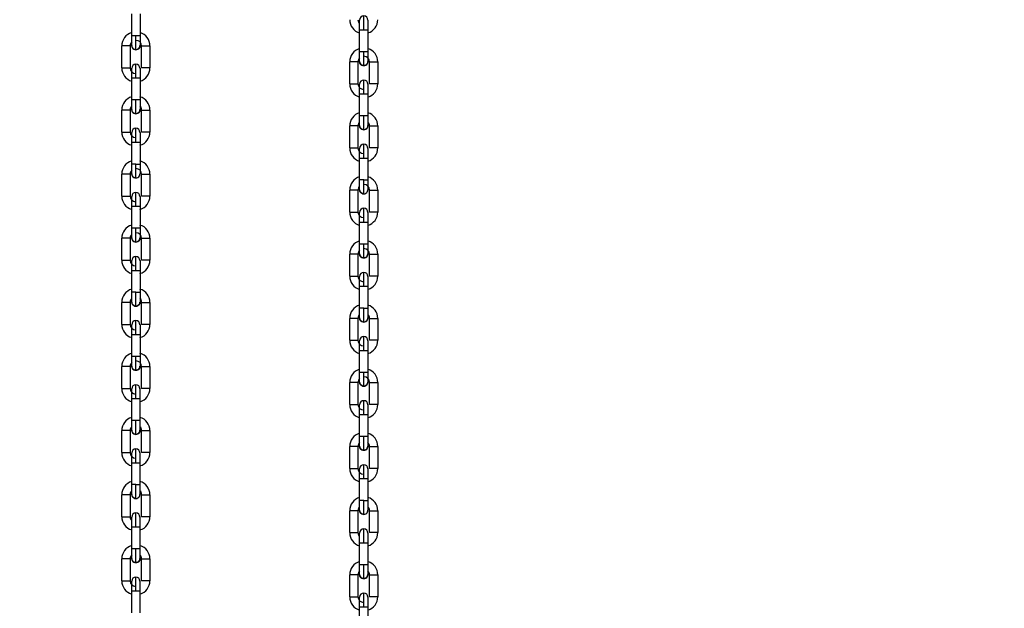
# Model space of a CAD drawing. Header units: inches. Extents: x 170 to 288, y 234 to 248.
# Tile 438 of 480: x 260.244 to 260.869, y 242.072 to 242.446. Entities that reach past the tile are written whole.
import ezdxf

# ---------------------------------------------------------------- set-up
doc = ezdxf.new("R2010")
doc.units = ezdxf.units.IN
doc.header["$LTSCALE"] = 0.25
doc.header["$MEASUREMENT"] = 0
doc.layers.add('ANNOTATIONS', color=1, linetype='Continuous')
doc.layers.add('STANDARD Z GUIDE MOTOR RH', color=7, linetype='Continuous')
doc.styles.add('ARIAL', font='arial.ttf', dxfattribs={"height": 0.09375})
doc.dimstyles.new('STANDARD$0', dxfattribs={"dimtxt": 0.09375, "dimasz": 0.09375, "dimexe": 0.03125, "dimexo": 0.046875, "dimgap": 0.09, "dimtad": 0, "dimtih": 1, "dimtoh": 1, "dimdec": 4, "dimzin": 0, "dimdsep": 46, "dimtxsty": 'ARIAL', "dimcen": 0.09, "dimadec": 0, "dimazin": 0, "dimtfac": 1, "dimtdec": 4, "dimtofl": 0, "dimtmove": 0, "dimatfit": 1, "dimfxl": 1, "dimtolj": 1, "dimtzin": 0, "dimarcsym": 0})

# ---------------------------------------------------------------- blocks, each defined once
blk = doc.blocks.new('*D44')
at = {"layer": 'ANNOTATIONS', "color": 0, "lineweight": -2, "transparency": 16777216}
for p, q in [((259.66628, 244.17528), (261.38122, 244.17528)), ((261.34997, 244.08153), (261.34997, 242.39055)), ((261.34997, 240.2647), (261.34997, 241.95569)), ((260.07253, 240.17095), (261.38122, 240.17095))]:
    blk.add_line(p, q, dxfattribs=at)
at = {"layer": 'ANNOTATIONS', "color": 0, "transparency": 16777216}
for points in [[(261.33434, 244.08153), (261.36559, 244.08153), (261.34997, 244.17528)], [(261.33434, 240.2647), (261.36559, 240.2647), (261.34997, 240.17095)]]:
    blk.add_solid(points, dxfattribs=at)
at = {"layer": 'defpoints', "color": 0, "transparency": 16777216}
for p in [(259.6194, 244.17528), (261.34997, 244.17528), (260.02565, 240.17095)]:
    blk.add_point(p, dxfattribs=at)
at = {"layer": 'ANNOTATIONS', "color": 0, "transparency": 16777216, "insert": (261.34997, 242.17312), "char_height": 0.09375, "attachment_point": 5, "style": 'ARIAL'}
blk.add_mtext('\\A1;OPENING \\PHEIGHT', dxfattribs=at)

msp = doc.modelspace()

# ---------------------------------------------------------------- linework, layer by layer
at = {"layer": 'STANDARD Z GUIDE MOTOR RH'}
for p, q in [((260.31517, 242.43546), (260.31517, 242.44937)), ((260.32042, 242.44937), (260.32042, 242.43546)), ((260.32042, 242.43546), (260.31517, 242.43546)), ((260.45976, 242.42535), (260.45976, 242.43926)), ((260.46239, 242.43926), (260.46501, 242.43926)), ((260.46501, 242.43926), (260.46501, 242.42535)), ((260.30887, 242.41513), (260.30887, 242.42904)), ((260.31412, 242.42904), (260.31412, 242.41513)), ((260.32147, 242.41513), (260.32147, 242.42904)), ((260.32672, 242.42904), (260.32672, 242.41512)), ((260.46501, 242.42535), (260.45976, 242.42535)), ((260.45346, 242.40502), (260.45346, 242.41893)), ((260.45871, 242.41893), (260.45871, 242.40502)), ((260.46606, 242.40502), (260.46606, 242.41893)), ((260.47131, 242.41893), (260.47131, 242.40502)), ((260.30887, 242.41513), (260.31412, 242.41513)), ((260.31517, 242.39479), (260.31517, 242.40871)), ((260.31517, 242.40871), (260.31965, 242.40871)), ((260.32042, 242.40871), (260.32042, 242.39479)), ((260.45346, 242.40502), (260.45871, 242.40502)), ((260.45976, 242.38469), (260.45976, 242.3986)), ((260.45976, 242.3986), (260.46424, 242.3986)), ((260.46501, 242.3986), (260.46501, 242.38469)), ((260.31779, 242.39479), (260.31517, 242.39479)), ((260.30887, 242.37446), (260.30887, 242.38837)), ((260.31412, 242.38837), (260.31412, 242.37446)), ((260.32147, 242.37446), (260.32147, 242.38837)), ((260.32147, 242.38837), (260.32672, 242.38837)), ((260.32672, 242.38837), (260.32672, 242.37446)), ((260.46239, 242.38469), (260.45976, 242.38469)), ((260.45346, 242.36436), (260.45346, 242.37827)), ((260.45871, 242.37827), (260.45871, 242.36436)), ((260.46606, 242.36436), (260.46606, 242.37827)), ((260.46606, 242.37827), (260.47131, 242.37827)), ((260.47131, 242.37827), (260.47131, 242.36436)), ((260.31517, 242.35413), (260.31517, 242.36804)), ((260.31517, 242.36804), (260.32042, 242.36804)), ((260.32042, 242.36804), (260.32042, 242.35413)), ((260.31779, 242.35413), (260.31517, 242.35413)), ((260.31779, 242.35413), (260.32042, 242.35413)), ((260.45976, 242.34403), (260.45976, 242.35794)), ((260.45976, 242.35794), (260.46501, 242.35794)), ((260.46501, 242.35794), (260.46501, 242.34403)), ((260.30887, 242.3338), (260.30887, 242.34771)), ((260.31412, 242.34771), (260.30887, 242.34771)), ((260.31412, 242.34771), (260.31412, 242.3338)), ((260.32147, 242.3338), (260.32147, 242.34771)), ((260.32672, 242.34771), (260.32672, 242.3338)), ((260.46238, 242.34403), (260.45976, 242.34403)), ((260.46238, 242.34403), (260.46501, 242.34403)), ((260.45346, 242.3237), (260.45346, 242.33761)), ((260.45871, 242.33761), (260.45346, 242.33761)), ((260.45871, 242.33761), (260.45871, 242.3237)), ((260.46606, 242.3237), (260.46606, 242.33761)), ((260.47131, 242.33761), (260.47131, 242.3237)), ((260.32042, 242.32974), (260.32042, 242.32859)), ((260.32672, 242.3338), (260.32147, 242.3338)), ((260.31517, 242.31347), (260.31517, 242.32738)), ((260.31517, 242.32738), (260.3188, 242.32738)), ((260.32042, 242.32738), (260.32042, 242.31347)), ((260.47131, 242.3237), (260.46606, 242.3237)), ((260.45976, 242.30336), (260.45976, 242.31728)), ((260.45976, 242.31728), (260.46339, 242.31728)), ((260.46501, 242.31964), (260.46501, 242.31848)), ((260.46501, 242.31728), (260.46501, 242.30336)), ((260.32042, 242.31347), (260.31779, 242.31347)), ((260.30887, 242.29314), (260.30887, 242.30705)), ((260.31412, 242.30705), (260.31412, 242.29314)), ((260.32147, 242.29314), (260.32147, 242.30705)), ((260.32672, 242.30705), (260.32672, 242.29314)), ((260.46501, 242.30336), (260.46238, 242.30336)), ((260.45346, 242.28303), (260.45346, 242.29694)), ((260.45871, 242.29694), (260.45871, 242.28303)), ((260.46606, 242.28303), (260.46606, 242.29694)), ((260.47131, 242.29694), (260.47131, 242.28303)), ((260.31517, 242.27281), (260.31517, 242.28672)), ((260.31517, 242.28672), (260.32042, 242.28672)), ((260.32042, 242.28672), (260.32042, 242.27281)), ((260.31779, 242.27281), (260.31517, 242.27281)), ((260.45976, 242.2627), (260.45976, 242.27661)), ((260.45976, 242.27661), (260.46501, 242.27661)), ((260.46501, 242.27661), (260.46501, 242.2627)), ((260.30887, 242.25248), (260.30887, 242.26639)), ((260.31412, 242.26639), (260.31412, 242.25248)), ((260.32147, 242.25248), (260.32147, 242.26639)), ((260.32672, 242.26639), (260.32671, 242.25248)), ((260.46238, 242.2627), (260.45976, 242.2627)), ((260.45346, 242.24237), (260.45346, 242.25628)), ((260.45871, 242.25628), (260.45871, 242.24237)), ((260.46606, 242.24237), (260.46606, 242.25628)), ((260.47131, 242.25628), (260.47131, 242.24237)), ((260.32671, 242.25248), (260.32147, 242.25248)), ((260.31517, 242.23215), (260.31517, 242.24606)), ((260.31517, 242.24606), (260.31779, 242.24606)), ((260.32042, 242.24606), (260.32042, 242.23215)), ((260.47131, 242.24237), (260.46606, 242.24237)), ((260.45976, 242.22204), (260.45976, 242.23595)), ((260.45976, 242.23595), (260.46238, 242.23595)), ((260.46501, 242.23595), (260.46501, 242.22204)), ((260.32042, 242.23215), (260.31517, 242.23215)), ((260.30887, 242.21182), (260.30887, 242.22573)), ((260.31412, 242.22573), (260.31412, 242.21182)), ((260.32146, 242.21182), (260.32146, 242.22573)), ((260.32671, 242.22573), (260.32671, 242.21182)), ((260.46501, 242.22204), (260.45976, 242.22204)), ((260.30887, 242.21182), (260.31412, 242.21182)), ((260.45346, 242.20171), (260.45346, 242.21562)), ((260.45871, 242.21562), (260.45871, 242.20171)), ((260.46606, 242.20171), (260.46606, 242.21562)), ((260.47131, 242.21562), (260.47131, 242.20171)), ((260.31516, 242.19149), (260.31517, 242.2054)), ((260.31517, 242.2054), (260.31965, 242.2054)), ((260.32041, 242.2054), (260.32041, 242.19149)), ((260.45346, 242.20171), (260.45871, 242.20171)), ((260.31879, 242.19149), (260.31516, 242.19149)), ((260.45976, 242.18138), (260.45976, 242.19529)), ((260.45976, 242.19529), (260.46424, 242.19529)), ((260.46501, 242.19529), (260.46501, 242.18138)), ((260.30887, 242.17116), (260.30887, 242.18507)), ((260.31412, 242.18507), (260.31411, 242.17116)), ((260.32146, 242.17116), (260.32146, 242.18507)), ((260.32146, 242.18507), (260.32671, 242.18507)), ((260.32671, 242.18507), (260.32671, 242.17116)), ((260.46339, 242.18138), (260.45976, 242.18138)), ((260.45346, 242.16105), (260.45346, 242.17496)), ((260.45871, 242.17496), (260.45871, 242.16105)), ((260.46606, 242.16105), (260.46606, 242.17496)), ((260.46606, 242.17496), (260.4713, 242.17496)), ((260.4713, 242.17496), (260.4713, 242.16105)), ((260.31516, 242.15083), (260.31516, 242.16474)), ((260.31516, 242.16474), (260.32041, 242.16474)), ((260.32041, 242.16474), (260.32041, 242.15083)), ((260.45976, 242.14072), (260.45976, 242.15463)), ((260.45976, 242.15463), (260.46501, 242.15463)), ((260.46501, 242.15463), (260.465, 242.14072)), ((260.31779, 242.15083), (260.31516, 242.15083)), ((260.31779, 242.15083), (260.32041, 242.15083)), ((260.30886, 242.1305), (260.30886, 242.14441)), ((260.31411, 242.14441), (260.30886, 242.14441)), ((260.31411, 242.14441), (260.31411, 242.1305)), ((260.32146, 242.1305), (260.32146, 242.14441)), ((260.32671, 242.14441), (260.32671, 242.1305)), ((260.46238, 242.14072), (260.45976, 242.14072)), ((260.46238, 242.14072), (260.465, 242.14072)), ((260.45346, 242.12039), (260.45346, 242.1343)), ((260.45871, 242.1343), (260.45346, 242.1343)), ((260.45871, 242.1343), (260.45871, 242.12039)), ((260.46605, 242.12039), (260.46605, 242.1343)), ((260.4713, 242.1343), (260.4713, 242.12039)), ((260.31516, 242.11016), (260.31516, 242.12408)), ((260.31516, 242.12408), (260.31879, 242.12408)), ((260.32041, 242.12408), (260.32041, 242.11016)), ((260.32041, 242.11016), (260.31779, 242.11016)), ((260.45975, 242.10006), (260.45976, 242.11397)), ((260.45976, 242.11397), (260.46338, 242.11397)), ((260.465, 242.11397), (260.465, 242.10006)), ((260.30886, 242.08983), (260.30886, 242.10374)), ((260.31411, 242.10374), (260.31411, 242.08983)), ((260.32146, 242.08983), (260.32146, 242.10374)), ((260.32671, 242.10374), (260.32671, 242.08983)), ((260.465, 242.10006), (260.46238, 242.10006)), ((260.45346, 242.07973), (260.45346, 242.09364)), ((260.4587, 242.09364), (260.4587, 242.07973)), ((260.46605, 242.07973), (260.46605, 242.09364)), ((260.4713, 242.09364), (260.4713, 242.07973)), ((260.31516, 242.0695), (260.31516, 242.08341)), ((260.31516, 242.08341), (260.32041, 242.08341)), ((260.32041, 242.08341), (260.32041, 242.0695)), ((260.45975, 242.0594), (260.45975, 242.07331)), ((260.45975, 242.07331), (260.465, 242.07331)), ((260.465, 242.07331), (260.465, 242.0594))]:
    msp.add_line(p, q, dxfattribs=at)
at = {"layer": 'STANDARD Z GUIDE MOTOR RH', "flags": 128}
for points in [[(260.46239, 242.43926), (260.46239, 242.44098), (260.46239, 242.44262), (260.46239, 242.44414), (260.46239, 242.44657), (260.46239, 242.44738), (260.46239, 242.44805)], [(260.45976, 242.44531), (260.45976, 242.44543)], [(260.45976, 242.44162), (260.45976, 242.44496), (260.45976, 242.44531)], [(260.45976, 242.43926), (260.45976, 242.44046), (260.45976, 242.44162)], [(260.46501, 242.44543), (260.46501, 242.44269)], [(260.46501, 242.44269), (260.46501, 242.44162)], [(260.46501, 242.44162), (260.46501, 242.43926)], [(260.31517, 242.42929), (260.31517, 242.43203), (260.31517, 242.4331), (260.31517, 242.43546)], [(260.31779, 242.42666), (260.31779, 242.42683), (260.31779, 242.42924), (260.31779, 242.43057), (260.31779, 242.43374), (260.31779, 242.43546)], [(260.32042, 242.43546), (260.32042, 242.4331), (260.32042, 242.43203), (260.32042, 242.42929)], [(260.45976, 242.43926), (260.46138, 242.43926), (260.46239, 242.43926)], [(260.31412, 242.42904), (260.3115, 242.42904), (260.31049, 242.42904), (260.30907, 242.42904), (260.30887, 242.42904)], [(260.31779, 242.42666), (260.31679, 242.42686), (260.31594, 242.42743), (260.31537, 242.42828), (260.31517, 242.42929)], [(260.32042, 242.42929), (260.32022, 242.42828), (260.31965, 242.42743), (260.3188, 242.42686), (260.31779, 242.42666)], [(260.32147, 242.42904), (260.3251, 242.42904), (260.32595, 242.42904), (260.32672, 242.42904)], [(260.45976, 242.41918), (260.45976, 242.42192), (260.45976, 242.42299), (260.45976, 242.42535)], [(260.46239, 242.41656), (260.46239, 242.41673), (260.46239, 242.41913), (260.46239, 242.42046), (260.46239, 242.42363), (260.46239, 242.42535)], [(260.46501, 242.42535), (260.46501, 242.42299), (260.46501, 242.42192), (260.46501, 242.41918)], [(260.31779, 242.40871), (260.31779, 242.41042), (260.31779, 242.41207), (260.31779, 242.41492), (260.31779, 242.41602), (260.31779, 242.4175)], [(260.45871, 242.41893), (260.45609, 242.41893), (260.45508, 242.41893), (260.45366, 242.41893), (260.45346, 242.41893)], [(260.46239, 242.41656), (260.46138, 242.41676), (260.46053, 242.41732), (260.45996, 242.41818), (260.45976, 242.41918)], [(260.46501, 242.41918), (260.46481, 242.41818), (260.46424, 242.41732), (260.46339, 242.41676), (260.46239, 242.41656)], [(260.46606, 242.41893), (260.46969, 242.41893), (260.47054, 242.41893), (260.47131, 242.41893)], [(260.31517, 242.41213), (260.31517, 242.41307), (260.31517, 242.41487)], [(260.31517, 242.40991), (260.31517, 242.41213), (260.31517, 242.41307)], [(260.31517, 242.40871), (260.31517, 242.40991)], [(260.32042, 242.41487), (260.32042, 242.41383), (260.32042, 242.41307), (260.32042, 242.40991), (260.32042, 242.4087)], [(260.32672, 242.41512), (260.3251, 242.41512), (260.32409, 242.41513), (260.32147, 242.41513)], [(260.31965, 242.40871), (260.32022, 242.40871), (260.32042, 242.40871)], [(260.45976, 242.40202), (260.45976, 242.40296), (260.45976, 242.40477)], [(260.46239, 242.3986), (260.46239, 242.40031), (260.46239, 242.40196), (260.46239, 242.40482), (260.46239, 242.40591), (260.46239, 242.40739)], [(260.46501, 242.40477), (260.46501, 242.40373), (260.46501, 242.40296), (260.46501, 242.3998), (260.46501, 242.3986)], [(260.47131, 242.40502), (260.46969, 242.40502), (260.46868, 242.40502), (260.46606, 242.40502)], [(260.45976, 242.3998), (260.45976, 242.40203), (260.45976, 242.40296)], [(260.45976, 242.3986), (260.45976, 242.3998)], [(260.46424, 242.3986), (260.46481, 242.3986), (260.46501, 242.3986)], [(260.31517, 242.38863), (260.31517, 242.38967), (260.31517, 242.39043), (260.31517, 242.39359), (260.31517, 242.39479)], [(260.31779, 242.386), (260.31779, 242.38748), (260.31779, 242.38858), (260.31779, 242.39143), (260.31779, 242.39308), (260.31779, 242.39479)], [(260.32042, 242.39479), (260.3188, 242.39479), (260.31779, 242.39479)], [(260.32042, 242.39479), (260.32042, 242.39359), (260.32042, 242.39137), (260.32042, 242.39043), (260.32042, 242.38863)], [(260.31412, 242.38837), (260.31335, 242.38837), (260.3125, 242.38837), (260.30887, 242.38837)], [(260.31779, 242.386), (260.31679, 242.3862), (260.31594, 242.38677), (260.31537, 242.38762), (260.31517, 242.38863)], [(260.32042, 242.38863), (260.32022, 242.38762), (260.31965, 242.38677), (260.3188, 242.3862), (260.31779, 242.386)], [(260.45976, 242.37852), (260.45976, 242.37956), (260.45976, 242.38033), (260.45976, 242.38348), (260.45976, 242.38469)], [(260.46239, 242.37589), (260.46138, 242.37609), (260.46053, 242.37666), (260.45996, 242.37751), (260.45976, 242.37852)], [(260.46239, 242.37589), (260.46239, 242.37738), (260.46239, 242.37847), (260.46239, 242.38132), (260.46239, 242.38297), (260.46239, 242.38469)], [(260.46501, 242.38469), (260.46339, 242.38469), (260.46239, 242.38469)], [(260.46501, 242.37852), (260.46481, 242.37751), (260.46424, 242.37666), (260.46339, 242.37609), (260.46239, 242.37589)], [(260.46501, 242.38469), (260.46501, 242.38348), (260.46501, 242.38126), (260.46501, 242.38033), (260.46501, 242.37852)], [(260.30887, 242.37446), (260.31149, 242.37446), (260.3125, 242.37446), (260.31412, 242.37446)], [(260.31517, 242.36804), (260.31517, 242.3704), (260.31517, 242.37147), (260.31517, 242.37421)], [(260.31779, 242.36804), (260.31779, 242.36976), (260.31779, 242.37293), (260.31779, 242.37426), (260.31779, 242.37684)], [(260.32042, 242.37421), (260.32042, 242.37147)], [(260.32672, 242.37446), (260.32652, 242.37446), (260.32595, 242.37446), (260.32147, 242.37446)], [(260.45871, 242.37827), (260.45794, 242.37827), (260.45709, 242.37827), (260.45346, 242.37827)], [(260.32042, 242.37147), (260.32042, 242.3704)], [(260.32042, 242.3704), (260.32042, 242.36804)], [(260.46238, 242.35794), (260.46238, 242.35965), (260.46238, 242.36282), (260.46238, 242.36415), (260.46238, 242.36673)], [(260.45346, 242.36436), (260.45609, 242.36436), (260.45709, 242.36436), (260.45871, 242.36436)], [(260.45976, 242.35794), (260.45976, 242.3603), (260.45976, 242.36136), (260.45976, 242.3641)], [(260.46501, 242.3641), (260.46501, 242.36136), (260.46501, 242.3603), (260.46501, 242.35794)], [(260.47131, 242.36436), (260.47111, 242.36436), (260.47054, 242.36436), (260.46606, 242.36436)], [(260.31517, 242.34796), (260.31517, 242.35071), (260.31517, 242.35177), (260.31517, 242.35413)], [(260.31779, 242.34534), (260.31779, 242.34601), (260.31779, 242.34682), (260.31779, 242.34925), (260.31779, 242.35077), (260.31779, 242.35242), (260.31779, 242.35413)], [(260.32042, 242.35413), (260.32042, 242.35293), (260.32042, 242.35177), (260.32042, 242.349), (260.32042, 242.34843), (260.32042, 242.34796)], [(260.31779, 242.34534), (260.31679, 242.34554), (260.31594, 242.34611), (260.31537, 242.34696), (260.31517, 242.34796)], [(260.32147, 242.34771), (260.32409, 242.34771), (260.3251, 242.34771), (260.32672, 242.34771)], [(260.45976, 242.33786), (260.45976, 242.3406), (260.45976, 242.34167), (260.45976, 242.34403)], [(260.46238, 242.33523), (260.46238, 242.3359), (260.46238, 242.33672), (260.46238, 242.33914), (260.46238, 242.34066), (260.46238, 242.34231), (260.46238, 242.34403)], [(260.46501, 242.34403), (260.46501, 242.34282), (260.46501, 242.34167), (260.46501, 242.3389), (260.46501, 242.33833), (260.46501, 242.33786)], [(260.31779, 242.32738), (260.31779, 242.33075), (260.31779, 242.33227), (260.31779, 242.33469), (260.31779, 242.33551), (260.31779, 242.33618)], [(260.46238, 242.33523), (260.46138, 242.33543), (260.46053, 242.336), (260.45996, 242.33685), (260.45976, 242.33786)], [(260.46606, 242.33761), (260.46868, 242.33761), (260.46969, 242.33761), (260.47131, 242.33761)], [(260.30887, 242.3338), (260.31392, 242.3338), (260.31412, 242.3338)], [(260.31517, 242.33251), (260.31517, 242.33308), (260.31517, 242.33355)], [(260.31517, 242.32974), (260.31517, 242.33251), (260.31517, 242.33308)], [(260.31517, 242.32859), (260.31517, 242.32974)], [(260.31517, 242.32738), (260.31517, 242.32859)], [(260.32042, 242.33355), (260.32042, 242.33343)], [(260.32042, 242.33343), (260.32042, 242.33308)], [(260.32042, 242.33308), (260.32042, 242.32974)], [(260.32042, 242.32859), (260.32042, 242.32738)], [(260.3188, 242.32738), (260.31965, 242.32738), (260.32042, 242.32738)], [(260.45346, 242.3237), (260.45851, 242.3237), (260.45871, 242.3237)], [(260.45976, 242.31964), (260.45976, 242.3224), (260.45976, 242.32297), (260.45976, 242.32344)], [(260.45976, 242.3224), (260.45976, 242.32297)], [(260.46238, 242.31728), (260.46238, 242.32064), (260.46238, 242.32216), (260.46238, 242.32459), (260.46238, 242.3254), (260.46238, 242.32607)], [(260.46501, 242.32344), (260.46501, 242.32332)], [(260.46501, 242.32332), (260.46501, 242.32297), (260.46501, 242.31964)], [(260.45976, 242.31848), (260.45976, 242.31964)], [(260.45976, 242.31728), (260.45976, 242.31848)], [(260.46339, 242.31728), (260.46424, 242.31728), (260.46501, 242.31728)], [(260.46501, 242.31848), (260.46501, 242.31728)], [(260.31517, 242.3073), (260.31517, 242.30911), (260.31517, 242.31004), (260.31517, 242.31227), (260.31517, 242.31347)], [(260.31779, 242.31347), (260.31679, 242.31347), (260.31517, 242.31347)], [(260.31779, 242.30468), (260.31779, 242.30725), (260.31779, 242.30859), (260.31779, 242.31176), (260.31779, 242.31347)], [(260.32042, 242.31347), (260.32042, 242.31111), (260.32042, 242.31004), (260.32042, 242.3073)], [(260.31412, 242.30705), (260.3125, 242.30705), (260.31149, 242.30705), (260.30887, 242.30705)], [(260.31779, 242.30468), (260.31679, 242.30488), (260.31594, 242.30545), (260.31537, 242.3063), (260.31517, 242.3073)], [(260.32042, 242.3073), (260.32022, 242.3063), (260.31965, 242.30545), (260.3188, 242.30488), (260.31779, 242.30468)], [(260.32147, 242.30705), (260.32652, 242.30705), (260.32672, 242.30705)], [(260.45976, 242.2972), (260.45976, 242.299), (260.45976, 242.29994), (260.45976, 242.30216), (260.45976, 242.30336)], [(260.46238, 242.30336), (260.46138, 242.30336), (260.45976, 242.30336)], [(260.46238, 242.29457), (260.46238, 242.29715), (260.46238, 242.29848), (260.46238, 242.30165), (260.46238, 242.30336)], [(260.46501, 242.30336), (260.46501, 242.301), (260.46501, 242.29994), (260.46501, 242.2972)], [(260.30887, 242.29314), (260.30907, 242.29314), (260.30964, 242.29314), (260.31049, 242.29314), (260.31412, 242.29314)], [(260.31517, 242.29108), (260.31517, 242.29289)], [(260.31517, 242.29015), (260.31517, 242.29108)], [(260.31779, 242.28672), (260.31779, 242.28844), (260.31779, 242.29009), (260.31779, 242.29161), (260.31779, 242.29294), (260.31779, 242.29551)], [(260.32042, 242.29289), (260.32042, 242.29108), (260.32042, 242.29015), (260.32042, 242.28792), (260.32042, 242.28672)], [(260.32672, 242.29314), (260.32595, 242.29314), (260.3251, 242.29314), (260.32147, 242.29314)], [(260.45871, 242.29694), (260.45709, 242.29694), (260.45608, 242.29694), (260.45346, 242.29694)], [(260.46238, 242.29457), (260.46138, 242.29477), (260.46053, 242.29534), (260.45996, 242.29619), (260.45976, 242.2972)], [(260.46501, 242.2972), (260.46481, 242.29619), (260.46424, 242.29534), (260.46339, 242.29477), (260.46238, 242.29457)], [(260.46606, 242.29694), (260.47111, 242.29694), (260.47131, 242.29694)], [(260.31517, 242.28672), (260.31517, 242.29015)], [(260.46238, 242.27661), (260.46238, 242.27833), (260.46238, 242.27998), (260.46238, 242.2815), (260.46238, 242.28283), (260.46238, 242.28541)], [(260.45346, 242.28303), (260.45366, 242.28303), (260.45423, 242.28303), (260.45508, 242.28303), (260.45871, 242.28303)], [(260.45976, 242.28098), (260.45976, 242.28278)], [(260.45976, 242.28004), (260.45976, 242.28098)], [(260.45976, 242.27661), (260.45976, 242.28004)], [(260.46501, 242.28278), (260.46501, 242.28098), (260.46501, 242.28004), (260.46501, 242.27782), (260.46501, 242.27661)], [(260.47131, 242.28303), (260.47054, 242.28303), (260.46969, 242.28303), (260.46606, 242.28303)], [(260.31517, 242.26664), (260.31517, 242.26711), (260.31517, 242.26768), (260.31517, 242.27045), (260.31517, 242.27161), (260.31517, 242.27281)], [(260.31779, 242.26402), (260.31779, 242.2655), (260.31779, 242.26659), (260.31779, 242.26945), (260.31779, 242.27109), (260.31779, 242.27281)], [(260.32042, 242.27281), (260.32042, 242.27161), (260.32042, 242.26845), (260.32042, 242.26768), (260.32042, 242.26664)], [(260.31412, 242.26639), (260.31392, 242.26639), (260.30887, 242.26639)], [(260.31779, 242.26402), (260.31679, 242.26422), (260.31594, 242.26479), (260.31537, 242.26564), (260.31517, 242.26664)], [(260.32042, 242.26664), (260.32022, 242.26564), (260.31965, 242.26479), (260.3188, 242.26422), (260.31779, 242.26402)], [(260.32147, 242.26639), (260.32167, 242.26639), (260.32223, 242.26639), (260.32309, 242.26639), (260.32672, 242.26639)], [(260.45976, 242.25654), (260.45976, 242.257), (260.45976, 242.25757), (260.45976, 242.26034), (260.45976, 242.2615), (260.45976, 242.2627)], [(260.46238, 242.25391), (260.46238, 242.25539), (260.46238, 242.25649), (260.46238, 242.25934), (260.46238, 242.26099), (260.46238, 242.2627)], [(260.46501, 242.2627), (260.46501, 242.2615), (260.46501, 242.25834), (260.46501, 242.25757), (260.46501, 242.25654)], [(260.31779, 242.24606), (260.31779, 242.24777), (260.31779, 242.24942), (260.31779, 242.25094), (260.31779, 242.25418), (260.31779, 242.25468), (260.31779, 242.25485)], [(260.45871, 242.25628), (260.45851, 242.25628), (260.45346, 242.25628)], [(260.46238, 242.25391), (260.46138, 242.25411), (260.46053, 242.25468), (260.45996, 242.25553), (260.45976, 242.25654)], [(260.46501, 242.25654), (260.46481, 242.25553), (260.46424, 242.25468), (260.46339, 242.25411), (260.46238, 242.25391)], [(260.46606, 242.25628), (260.46626, 242.25628), (260.46683, 242.25628), (260.46768, 242.25628), (260.47131, 242.25628)], [(260.30887, 242.25248), (260.3125, 242.25248), (260.31335, 242.25248), (260.31412, 242.25248)], [(260.31517, 242.25211), (260.31517, 242.25223)], [(260.31517, 242.24726), (260.31517, 242.24842), (260.31517, 242.25211)], [(260.32042, 242.25223), (260.32042, 242.24949), (260.32042, 242.24842), (260.32042, 242.24606)], [(260.31517, 242.24606), (260.31517, 242.24726)], [(260.31779, 242.24606), (260.3188, 242.24606), (260.32042, 242.24606)], [(260.45346, 242.24237), (260.45709, 242.24237), (260.45794, 242.24237), (260.45871, 242.24237)], [(260.45976, 242.242), (260.45976, 242.24212)], [(260.45976, 242.23716), (260.45976, 242.23831), (260.45976, 242.242)], [(260.46238, 242.23595), (260.46238, 242.23767), (260.46238, 242.23932), (260.46238, 242.24084), (260.46238, 242.24408), (260.46238, 242.24458), (260.46238, 242.24475)], [(260.46501, 242.24212), (260.46501, 242.23938)], [(260.45976, 242.23595), (260.45976, 242.23716)], [(260.46238, 242.23595), (260.46339, 242.23595), (260.46501, 242.23595)], [(260.46501, 242.23938), (260.46501, 242.23831), (260.46501, 242.23595)], [(260.31517, 242.22598), (260.31517, 242.22872), (260.31517, 242.22979), (260.31517, 242.23215)], [(260.31779, 242.22336), (260.31779, 242.22353), (260.31779, 242.22403), (260.31779, 242.22726), (260.31779, 242.22878), (260.31779, 242.23043), (260.31779, 242.23215)], [(260.32042, 242.23215), (260.32042, 242.22979), (260.32042, 242.22872), (260.32042, 242.22598)], [(260.31412, 242.22573), (260.31149, 242.22573), (260.31049, 242.22573), (260.30887, 242.22573)], [(260.31779, 242.22336), (260.31679, 242.22356), (260.31593, 242.22412), (260.31537, 242.22498), (260.31517, 242.22598)], [(260.32042, 242.22598), (260.32022, 242.22498), (260.31965, 242.22412), (260.31879, 242.22356), (260.31779, 242.22336)], [(260.32146, 242.22573), (260.32509, 242.22573), (260.32595, 242.22573), (260.32671, 242.22573)], [(260.45976, 242.21587), (260.45976, 242.21862), (260.45976, 242.21968), (260.45976, 242.22204)], [(260.46238, 242.21325), (260.46238, 242.21342), (260.46238, 242.21392), (260.46238, 242.21716), (260.46238, 242.21868), (260.46238, 242.22033), (260.46238, 242.22204)], [(260.46501, 242.22204), (260.46501, 242.21968), (260.46501, 242.21861), (260.46501, 242.21587)], [(260.31517, 242.21053), (260.31517, 242.21157)], [(260.31517, 242.20976), (260.31517, 242.21053)], [(260.31779, 242.2054), (260.31779, 242.20711), (260.31779, 242.20876), (260.31779, 242.21162), (260.31779, 242.21271), (260.31779, 242.21419)], [(260.32041, 242.21157), (260.32041, 242.2111), (260.32041, 242.21053), (260.32041, 242.20776)], [(260.32041, 242.2111), (260.32041, 242.21053)], [(260.32671, 242.21182), (260.32509, 242.21182), (260.32409, 242.21182), (260.32146, 242.21182)], [(260.45871, 242.21562), (260.45608, 242.21562), (260.45508, 242.21562), (260.45346, 242.21562)], [(260.46238, 242.21325), (260.46138, 242.21345), (260.46053, 242.21402), (260.45996, 242.21487), (260.45976, 242.21587)], [(260.46501, 242.21587), (260.46481, 242.21487), (260.46424, 242.21402), (260.46339, 242.21345), (260.46238, 242.21325)], [(260.46606, 242.21562), (260.46969, 242.21562), (260.47054, 242.21562), (260.47131, 242.21562)], [(260.31517, 242.2054), (260.31517, 242.2066), (260.31517, 242.20976)], [(260.31965, 242.2054), (260.32021, 242.2054), (260.32041, 242.2054)], [(260.32041, 242.20776), (260.32041, 242.2066)], [(260.32041, 242.2066), (260.32041, 242.2054)], [(260.46238, 242.19529), (260.46238, 242.19701), (260.46238, 242.19866), (260.46238, 242.20151), (260.46238, 242.2026), (260.46238, 242.20408)], [(260.45976, 242.19529), (260.45976, 242.19649), (260.45976, 242.19965), (260.45976, 242.20042), (260.45976, 242.20146)], [(260.46501, 242.20146), (260.46501, 242.20099), (260.46501, 242.20042), (260.46501, 242.19765)], [(260.46501, 242.20099), (260.46501, 242.20042)], [(260.46501, 242.19765), (260.46501, 242.19649)], [(260.47131, 242.20171), (260.46969, 242.20171), (260.46868, 242.20171), (260.46606, 242.20171)], [(260.31516, 242.18532), (260.31516, 242.18636), (260.31516, 242.18713), (260.31516, 242.19028), (260.31516, 242.19149)], [(260.31779, 242.18269), (260.31779, 242.18527), (260.31779, 242.1866), (260.31779, 242.18812), (260.31779, 242.18977), (260.31779, 242.19149)], [(260.32041, 242.19149), (260.31965, 242.19149), (260.31879, 242.19149)], [(260.32041, 242.19149), (260.32041, 242.19028), (260.32041, 242.18806), (260.32041, 242.18713), (260.32041, 242.18532)], [(260.46424, 242.19529), (260.46481, 242.19529), (260.46501, 242.19529)], [(260.46501, 242.19649), (260.46501, 242.19529)], [(260.31412, 242.18507), (260.31392, 242.18507), (260.31335, 242.18507), (260.30887, 242.18507)], [(260.31779, 242.18269), (260.31679, 242.18289), (260.31593, 242.18346), (260.31536, 242.18431), (260.31516, 242.18532)], [(260.32041, 242.18532), (260.32021, 242.18431), (260.31965, 242.18346), (260.31879, 242.18289), (260.31779, 242.18269)], [(260.45976, 242.17521), (260.45976, 242.17625), (260.45976, 242.17702), (260.45976, 242.18018), (260.45976, 242.18138)], [(260.46238, 242.17259), (260.46238, 242.17516), (260.46238, 242.1765), (260.46238, 242.17802), (260.46238, 242.17967), (260.46238, 242.18138)], [(260.46501, 242.18138), (260.46424, 242.18138), (260.46339, 242.18138)], [(260.46501, 242.18138), (260.46501, 242.18018), (260.46501, 242.17795), (260.46501, 242.17702), (260.46501, 242.17521)], [(260.31779, 242.16474), (260.31779, 242.16645), (260.31779, 242.16962), (260.31779, 242.17095), (260.31779, 242.17353)], [(260.45871, 242.17496), (260.45851, 242.17496), (260.45794, 242.17496), (260.45346, 242.17496)], [(260.46238, 242.17259), (260.46138, 242.17279), (260.46052, 242.17336), (260.45996, 242.17421), (260.45976, 242.17521)], [(260.46501, 242.17521), (260.46481, 242.17421), (260.46424, 242.17336), (260.46339, 242.17279), (260.46238, 242.17259)], [(260.30887, 242.17116), (260.31149, 242.17116), (260.31249, 242.17116), (260.31411, 242.17116)], [(260.31516, 242.1671), (260.31516, 242.16816), (260.31516, 242.1709)], [(260.31516, 242.16474), (260.31516, 242.1671)], [(260.32041, 242.1709), (260.32041, 242.1691)], [(260.32041, 242.1691), (260.32041, 242.16816)], [(260.32041, 242.16816), (260.32041, 242.16474)], [(260.32671, 242.17116), (260.32651, 242.17116), (260.32594, 242.17116), (260.32146, 242.17116)], [(260.45346, 242.16105), (260.45608, 242.16105), (260.45709, 242.16105), (260.45871, 242.16105)], [(260.45976, 242.15806), (260.45976, 242.1608)], [(260.46238, 242.15463), (260.46238, 242.15635), (260.46238, 242.15951), (260.46238, 242.16085), (260.46238, 242.16342)], [(260.46501, 242.1608), (260.46501, 242.15899)], [(260.4713, 242.16105), (260.4711, 242.16105), (260.47054, 242.16105), (260.46606, 242.16105)], [(260.45976, 242.15699), (260.45976, 242.15806)], [(260.45976, 242.15463), (260.45976, 242.15699)], [(260.46501, 242.15899), (260.46501, 242.15806)], [(260.46501, 242.15806), (260.46501, 242.15463)], [(260.31516, 242.14466), (260.31516, 242.14478), (260.31516, 242.14513), (260.31516, 242.14847), (260.31516, 242.14962), (260.31516, 242.15083)], [(260.31779, 242.14203), (260.31779, 242.1427), (260.31779, 242.14352), (260.31779, 242.14594), (260.31779, 242.14746), (260.31779, 242.15083)], [(260.32041, 242.15083), (260.32041, 242.14962), (260.32041, 242.14847), (260.32041, 242.1457), (260.32041, 242.14513), (260.32041, 242.14466)], [(260.31779, 242.14203), (260.31678, 242.14223), (260.31593, 242.1428), (260.31536, 242.14365), (260.31516, 242.14466)], [(260.32146, 242.14441), (260.32409, 242.14441), (260.32509, 242.14441), (260.32671, 242.14441)], [(260.45976, 242.13455), (260.45976, 242.13467), (260.45976, 242.13502), (260.45976, 242.13836), (260.45976, 242.13952), (260.45976, 242.14072)], [(260.46238, 242.13193), (260.46238, 242.1326), (260.46238, 242.13341), (260.46238, 242.13583), (260.46238, 242.13735), (260.46238, 242.14072)], [(260.465, 242.14072), (260.465, 242.13952), (260.465, 242.13836), (260.465, 242.13559), (260.465, 242.13502), (260.465, 242.13455)], [(260.30886, 242.1305), (260.31391, 242.1305), (260.31411, 242.1305)], [(260.31516, 242.1292), (260.31516, 242.12977), (260.31516, 242.13024)], [(260.31516, 242.12408), (260.31516, 242.12528), (260.31516, 242.12644), (260.31516, 242.1292), (260.31516, 242.12977)], [(260.31779, 242.12408), (260.31779, 242.12579), (260.31779, 242.12744), (260.31779, 242.12896), (260.31779, 242.13139), (260.31779, 242.1322), (260.31779, 242.13287)], [(260.32041, 242.13024), (260.32041, 242.13012), (260.32041, 242.12977), (260.32041, 242.12644)], [(260.32671, 242.1305), (260.32308, 242.1305), (260.32223, 242.1305), (260.32166, 242.1305), (260.32146, 242.1305)], [(260.46238, 242.13193), (260.46138, 242.13213), (260.46052, 242.1327), (260.45996, 242.13355), (260.45976, 242.13455)], [(260.46605, 242.1343), (260.46868, 242.1343), (260.46968, 242.1343), (260.4713, 242.1343)], [(260.31879, 242.12408), (260.31964, 242.12408), (260.32041, 242.12408)], [(260.32041, 242.12644), (260.32041, 242.12528), (260.32041, 242.12408)], [(260.46238, 242.11397), (260.46238, 242.11568), (260.46238, 242.11733), (260.46238, 242.11885), (260.46238, 242.12128), (260.46238, 242.12209), (260.46238, 242.12276)], [(260.45346, 242.12039), (260.45851, 242.12039), (260.45871, 242.12039)], [(260.45976, 242.1191), (260.45976, 242.11967), (260.45976, 242.12014)], [(260.45976, 242.11397), (260.45976, 242.11517), (260.45976, 242.11633), (260.45976, 242.1191), (260.45976, 242.11967)], [(260.465, 242.12014), (260.465, 242.12002)], [(260.465, 242.12002), (260.465, 242.11967)], [(260.465, 242.11967), (260.465, 242.11633)], [(260.465, 242.11633), (260.465, 242.11517), (260.465, 242.11397)], [(260.4713, 242.12039), (260.46767, 242.12039), (260.46682, 242.12039), (260.46625, 242.12039), (260.46605, 242.12039)], [(260.31516, 242.104), (260.31516, 242.1058), (260.31516, 242.10674), (260.31516, 242.11016)], [(260.31779, 242.11016), (260.31678, 242.11016), (260.31516, 242.11016)], [(260.31779, 242.10137), (260.31779, 242.10395), (260.31779, 242.10528), (260.31779, 242.10845), (260.31779, 242.11016)], [(260.32041, 242.11016), (260.32041, 242.1078), (260.32041, 242.10674), (260.32041, 242.104)], [(260.46338, 242.11397), (260.46424, 242.11397), (260.465, 242.11397)], [(260.31411, 242.10374), (260.31334, 242.10374), (260.31249, 242.10374), (260.30886, 242.10374)], [(260.31779, 242.10137), (260.31678, 242.10157), (260.31593, 242.10214), (260.31536, 242.10299), (260.31516, 242.104)], [(260.32041, 242.104), (260.32021, 242.10299), (260.31964, 242.10214), (260.31879, 242.10157), (260.31779, 242.10137)], [(260.32146, 242.10374), (260.32651, 242.10374), (260.32671, 242.10374)], [(260.45975, 242.09389), (260.45975, 242.0957), (260.45975, 242.09663), (260.45975, 242.10006)], [(260.46238, 242.10006), (260.46138, 242.10006), (260.45975, 242.10006)], [(260.46238, 242.09126), (260.46238, 242.09384), (260.46238, 242.09517), (260.46238, 242.09834), (260.46238, 242.10006)], [(260.465, 242.10006), (260.465, 242.0977), (260.465, 242.09663), (260.465, 242.09389)], [(260.31779, 242.08341), (260.31779, 242.08513), (260.31779, 242.08678), (260.31779, 242.08963), (260.31779, 242.09072), (260.31779, 242.09221)], [(260.4587, 242.09364), (260.45794, 242.09364), (260.45708, 242.09364), (260.45346, 242.09364)], [(260.46238, 242.09126), (260.46137, 242.09146), (260.46052, 242.09203), (260.45995, 242.09289), (260.45975, 242.09389)], [(260.465, 242.09389), (260.4648, 242.09288), (260.46424, 242.09203), (260.46338, 242.09146), (260.46238, 242.09126)], [(260.46605, 242.09364), (260.4711, 242.09364), (260.4713, 242.09364)], [(260.30886, 242.08983), (260.30906, 242.08983), (260.31048, 242.08983), (260.31149, 242.08983), (260.31411, 242.08983)], [(260.31516, 242.08778), (260.31516, 242.08958)], [(260.31516, 242.08684), (260.31516, 242.08778)], [(260.31516, 242.08341), (260.31516, 242.08462), (260.31516, 242.08684)], [(260.32041, 242.08958), (260.32041, 242.08854), (260.32041, 242.08778), (260.32041, 242.08462), (260.32041, 242.08341)], [(260.32671, 242.08983), (260.32594, 242.08983), (260.32509, 242.08983), (260.32146, 242.08983)], [(260.32041, 242.08462), (260.32041, 242.08341)], [(260.45346, 242.07973), (260.45365, 242.07973), (260.45508, 242.07973), (260.45608, 242.07973), (260.4587, 242.07973)], [(260.45975, 242.07673), (260.45975, 242.07767), (260.45975, 242.07947)], [(260.46238, 242.07331), (260.46238, 242.07502), (260.46238, 242.07667), (260.46238, 242.07952), (260.46238, 242.08062), (260.46238, 242.0821)], [(260.465, 242.07947), (260.465, 242.07844)], [(260.4713, 242.07973), (260.47053, 242.07973), (260.46968, 242.07973), (260.46605, 242.07973)], [(260.45975, 242.07331), (260.45975, 242.07451), (260.45975, 242.07673)], [(260.465, 242.07844), (260.465, 242.07767)], [(260.465, 242.07767), (260.465, 242.07451), (260.465, 242.07331)], [(260.465, 242.07451), (260.465, 242.07331)]]:
    msp.add_lwpolyline(points, dxfattribs=at)
at = {"layer": 'STANDARD Z GUIDE MOTOR RH'}
for centre, radius, start, end in [((260.46239, 242.44543), 0.00262, 359.97985, 179.97983), ((260.46226, 242.44568), 0.00879, 179.99883, 253.52472), ((260.46226, 242.44568), 0.00354, 179.99883, 225.27376), ((260.46252, 242.44568), 0.00879, 286.47294, 359.99883), ((260.31766, 242.42904), 0.00879, 106.4727, 179.99859), ((260.31793, 242.42904), 0.00879, 359.99883, 73.52472), ((260.31766, 242.42904), 0.00354, 134.72374, 179.99883), ((260.31779, 242.42929), 0.00262, 179.99883, 359.99884), ((260.31793, 242.42904), 0.00354, 359.99883, 89.99883), ((260.46225, 242.41893), 0.00879, 106.4727, 179.99859), ((260.46252, 242.41893), 0.00354, 359.99883, 89.99883), ((260.46252, 242.41893), 0.00879, 359.99883, 73.52472), ((260.31779, 242.41487), 0.00262, 359.97985, 179.97983), ((260.46225, 242.41893), 0.00354, 134.72374, 179.99883), ((260.46239, 242.41918), 0.00262, 179.99883, 359.99884), ((260.31766, 242.41513), 0.00879, 179.99883, 253.52472), ((260.31766, 242.41513), 0.00354, 179.99883, 269.99883), ((260.31793, 242.41513), 0.00879, 286.47294, 359.99883), ((260.46225, 242.40502), 0.00879, 179.99883, 253.52472), ((260.46225, 242.40502), 0.00354, 179.99883, 269.99883), ((260.46239, 242.40477), 0.00262, 359.97985, 179.97983), ((260.46252, 242.40502), 0.00879, 286.47294, 359.99883), ((260.31766, 242.38837), 0.00879, 106.4727, 179.99859), ((260.31792, 242.38837), 0.00879, 359.99883, 73.52472), ((260.31766, 242.38837), 0.00354, 134.72374, 179.99883), ((260.31779, 242.38863), 0.00262, 179.99883, 359.99884), ((260.31792, 242.38837), 0.00354, 359.99883, 45.27411), ((260.46225, 242.37827), 0.00879, 106.4727, 179.99859), ((260.46252, 242.37827), 0.00879, 359.99883, 73.52472), ((260.46225, 242.37827), 0.00354, 134.72374, 179.99883), ((260.46239, 242.37852), 0.00262, 179.99883, 359.99884), ((260.46252, 242.37827), 0.00354, 359.99883, 45.27411), ((260.31766, 242.37446), 0.00879, 179.99883, 253.52472), ((260.31766, 242.37446), 0.00354, 179.99883, 269.99883), ((260.31779, 242.37421), 0.00262, 359.97985, 179.97983), ((260.31792, 242.37446), 0.00879, 286.47294, 359.99883), ((260.46238, 242.3641), 0.00262, 359.97985, 179.97983), ((260.46225, 242.36436), 0.00879, 179.99883, 253.52472), ((260.46225, 242.36436), 0.00354, 179.99883, 269.99883), ((260.46252, 242.36436), 0.00879, 286.47294, 359.99883), ((260.31766, 242.34771), 0.00879, 106.4727, 179.99859), ((260.31792, 242.34771), 0.00879, 359.99883, 73.52472), ((260.31766, 242.34771), 0.00354, 134.72374, 179.99883), ((260.31779, 242.34796), 0.00262, 179.99883, 359.99941), ((260.31792, 242.34771), 0.00354, 359.99883, 89.99883), ((260.46225, 242.33761), 0.00879, 106.4727, 179.99859), ((260.46252, 242.33761), 0.00354, 359.99883, 89.99883), ((260.46252, 242.33761), 0.00879, 359.99883, 73.52472), ((260.31779, 242.33355), 0.00262, 359.97985, 179.97983), ((260.46225, 242.33761), 0.00354, 134.72374, 179.99883), ((260.46238, 242.33786), 0.00262, 179.99883, 359.99941), ((260.31766, 242.3338), 0.00879, 179.99883, 253.52472), ((260.31766, 242.3338), 0.00354, 179.99883, 269.99883), ((260.31792, 242.3338), 0.00879, 286.47294, 359.99883), ((260.46225, 242.3237), 0.00879, 179.99883, 253.52472), ((260.46225, 242.3237), 0.00354, 179.99883, 269.99883), ((260.46238, 242.32344), 0.00262, 359.97985, 179.97983), ((260.46252, 242.3237), 0.00879, 286.47294, 359.99883), ((260.31766, 242.30705), 0.00879, 106.4727, 179.99859), ((260.31792, 242.30705), 0.00354, 359.99883, 89.99883), ((260.31792, 242.30705), 0.00879, 359.99883, 73.52472), ((260.31766, 242.30705), 0.00354, 134.72374, 179.99883), ((260.31779, 242.3073), 0.00262, 179.99883, 359.99884), ((260.46225, 242.29694), 0.00879, 106.4727, 179.99859), ((260.46251, 242.29694), 0.00879, 359.99883, 73.52472), ((260.46225, 242.29694), 0.00354, 134.72374, 179.99883), ((260.46251, 242.29694), 0.00354, 359.99883, 89.99883), ((260.31766, 242.29314), 0.00879, 179.99883, 253.52472), ((260.31766, 242.29314), 0.00354, 179.99883, 269.99883), ((260.31779, 242.29289), 0.00262, 359.97985, 179.97983), ((260.31792, 242.29314), 0.00879, 286.47294, 359.99883), ((260.46238, 242.2972), 0.00262, 179.99883, 359.99884), ((260.46238, 242.28278), 0.00262, 359.97985, 179.97983), ((260.46225, 242.28303), 0.00879, 179.99883, 253.52472), ((260.46225, 242.28303), 0.00354, 179.99883, 269.99883), ((260.46251, 242.28303), 0.00879, 286.47294, 359.99883), ((260.31766, 242.26639), 0.00879, 106.4727, 179.99859), ((260.31911, 242.37321), 0.1004, 269.24766, 270.74551), ((260.31792, 242.26639), 0.00879, 359.99883, 73.52472), ((260.31766, 242.26639), 0.00354, 134.72374, 179.99883), ((260.31779, 242.26664), 0.00262, 179.99883, 359.99884), ((260.31792, 242.26639), 0.00354, 359.99883, 45.27436), ((260.46225, 242.25628), 0.00879, 106.4727, 179.99859), ((260.4637, 242.3631), 0.1004, 269.24766, 270.74551), ((260.46251, 242.25628), 0.00879, 359.99883, 73.52472), ((260.31779, 242.25223), 0.00262, 359.97985, 179.97983), ((260.46225, 242.25628), 0.00354, 134.72374, 179.99883), ((260.46238, 242.25654), 0.00262, 179.99883, 359.99884), ((260.46251, 242.25628), 0.00354, 359.99883, 45.27436), ((260.31766, 242.25248), 0.00879, 179.99883, 253.52472), ((260.31766, 242.25248), 0.00354, 179.99883, 269.99883), ((260.31792, 242.25248), 0.00879, 286.47294, 359.99883), ((260.46225, 242.24237), 0.00879, 179.99883, 253.52472), ((260.46225, 242.24237), 0.00354, 179.99883, 269.99883), ((260.46238, 242.24212), 0.00262, 359.97985, 179.97983), ((260.46251, 242.24237), 0.00879, 286.47294, 359.99883), ((260.31766, 242.22573), 0.00879, 106.4727, 179.99859), ((260.31792, 242.22573), 0.00354, 359.99883, 89.99883), ((260.31792, 242.22573), 0.00879, 359.99883, 73.52472), ((260.31766, 242.22573), 0.00354, 134.72374, 179.99883), ((260.31779, 242.22598), 0.00262, 179.99883, 359.99884), ((260.46225, 242.21562), 0.00879, 106.4727, 179.99859), ((260.46251, 242.21562), 0.00879, 359.99883, 73.52472), ((260.46225, 242.21562), 0.00354, 134.72374, 179.99883), ((260.46251, 242.21562), 0.00354, 359.99883, 89.99883), ((260.31766, 242.21182), 0.00879, 179.99883, 253.52472), ((260.31766, 242.21182), 0.00354, 179.99883, 269.99883), ((260.31779, 242.21157), 0.00262, 359.97985, 179.97983), ((260.31792, 242.21182), 0.00879, 286.47294, 359.99883), ((260.46238, 242.21587), 0.00262, 179.99883, 359.99884), ((260.46238, 242.20146), 0.00262, 359.97985, 179.97983), ((260.46225, 242.20171), 0.00879, 179.99883, 253.52472), ((260.46225, 242.20171), 0.00354, 179.99883, 269.99883), ((260.46251, 242.20171), 0.00879, 286.47294, 359.99883), ((260.31766, 242.18507), 0.00879, 106.4727, 179.99859), ((260.31792, 242.18507), 0.00879, 359.99883, 73.52472), ((260.31766, 242.18507), 0.00354, 134.72374, 179.99883), ((260.31779, 242.18532), 0.00262, 179.99883, 359.99884), ((260.31792, 242.18507), 0.00354, 359.99883, 45.27413), ((260.46225, 242.17496), 0.00879, 106.4727, 179.99859), ((260.46251, 242.17496), 0.00879, 359.99883, 73.52472), ((260.31779, 242.1709), 0.00262, 359.97985, 179.97983), ((260.46225, 242.17496), 0.00354, 134.72374, 179.99883), ((260.46238, 242.17521), 0.00262, 179.99883, 359.99884), ((260.46251, 242.17496), 0.00354, 359.99883, 45.27413), ((260.31766, 242.17116), 0.00879, 179.99883, 253.52472), ((260.31766, 242.17116), 0.00354, 179.99883, 269.99883), ((260.31792, 242.17116), 0.00879, 286.47294, 359.99883), ((260.46225, 242.16105), 0.00879, 179.99883, 253.52472), ((260.46225, 242.16105), 0.00354, 179.99883, 269.99883), ((260.46238, 242.1608), 0.00262, 359.97985, 179.97983), ((260.46251, 242.16105), 0.00879, 286.47294, 359.99883), ((260.31766, 242.14441), 0.00879, 106.4727, 179.99859), ((260.31792, 242.14441), 0.00879, 359.99883, 73.52472), ((260.31766, 242.14441), 0.00354, 134.72393, 179.99883), ((260.31779, 242.14466), 0.00262, 179.99883, 359.99941), ((260.31792, 242.14441), 0.00354, 359.99883, 45.27431), ((260.46225, 242.1343), 0.00879, 106.4727, 179.99859), ((260.46251, 242.1343), 0.00879, 359.99883, 73.52472), ((260.46225, 242.1343), 0.00354, 134.72393, 179.99883), ((260.46251, 242.1343), 0.00354, 359.99883, 45.27431), ((260.31766, 242.1305), 0.00879, 179.99883, 253.52472), ((260.31766, 242.1305), 0.00354, 179.99883, 225.27433), ((260.31779, 242.13024), 0.00262, 359.97985, 179.97983), ((260.31792, 242.1305), 0.00879, 286.47294, 359.99883), ((260.46238, 242.13455), 0.00262, 179.99883, 359.99941), ((260.46238, 242.12014), 0.00262, 359.97985, 179.97983), ((260.46225, 242.12039), 0.00879, 179.99883, 253.52472), ((260.46225, 242.12039), 0.00354, 179.99883, 225.27433), ((260.46251, 242.12039), 0.00879, 286.47294, 359.99883), ((260.31766, 242.10374), 0.00879, 106.4727, 179.99859), ((260.31792, 242.10374), 0.00879, 359.99883, 73.52472), ((260.31766, 242.10374), 0.00354, 134.72424, 179.99883), ((260.31779, 242.104), 0.00262, 179.99883, 359.99884), ((260.31792, 242.10374), 0.00354, 359.99883, 45.27418), ((260.46225, 242.09364), 0.00879, 106.4727, 179.99859), ((260.46251, 242.09364), 0.00879, 359.99883, 73.52472), ((260.31779, 242.08958), 0.00262, 359.97985, 179.97983), ((260.46225, 242.09364), 0.00354, 134.72424, 179.99883), ((260.46238, 242.09389), 0.00262, 179.99883, 359.99884), ((260.46251, 242.09364), 0.00354, 359.99883, 45.27418), ((260.31766, 242.08983), 0.00879, 179.99883, 253.52472), ((260.31766, 242.08983), 0.00354, 179.99883, 269.99883), ((260.31792, 242.08983), 0.00879, 286.47294, 359.99883), ((260.46225, 242.07973), 0.00879, 179.99883, 253.52472), ((260.46225, 242.07973), 0.00354, 179.99883, 269.99883), ((260.46238, 242.07947), 0.00262, 359.97985, 179.97983), ((260.46251, 242.07973), 0.00879, 286.47294, 359.99883)]:
    msp.add_arc(centre, radius, start, end, dxfattribs=at)

# ---------------------------------------------------------------- dimensions: what is measured, and where the dimension line sits
at = {"layer": 'ANNOTATIONS'}
dim = msp.add_linear_dim(base=(261.34997, 244.17528), p1=(260.02565, 240.17095), p2=(259.6194, 244.17528), angle=90, text='OPENING \\PHEIGHT', dimstyle='STANDARD$0', dxfattribs=at)
dim.commit()
dim.dimension.update_dxf_attribs({"geometry": '*D44', "text_midpoint": (261.34997, 242.17312)})

doc.saveas('drawing.dxf')
